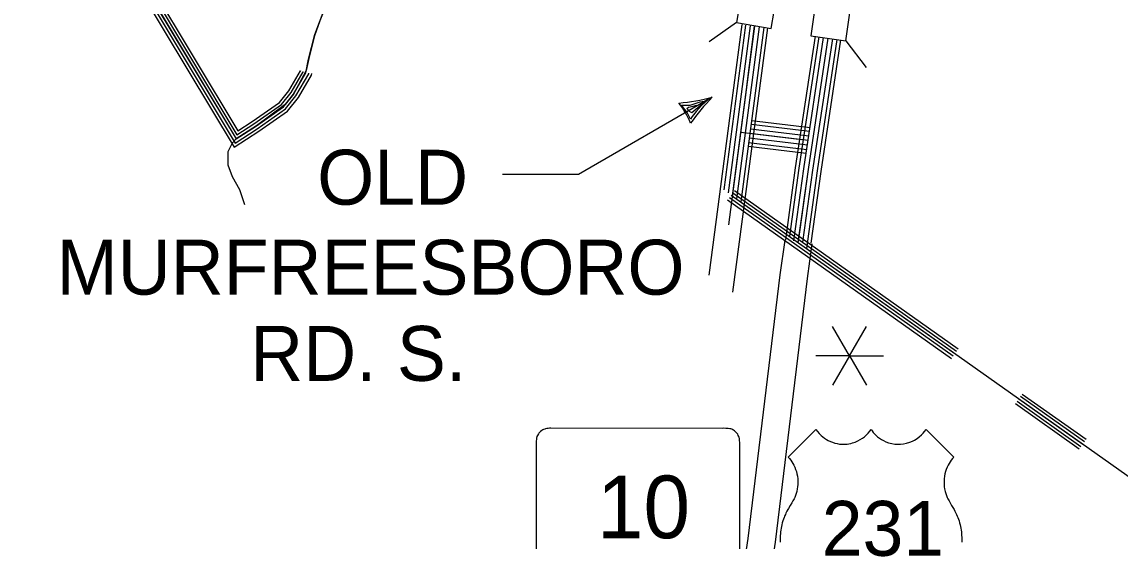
# Model space of a CAD drawing. Extents: x 1788175 to 1969470, y 584502 to 738744.
# Drawn here: x 1855547 to 1862951, y 608583 to 612080 of the extents above; entities that cross this region are included whole.
import ezdxf

# ---------------------------------------------------------------- set-up
doc = ezdxf.new("R2010")
doc.units = 0
for name, color, linetype in [('DESIGN - ROW - Right-of-Way and Easement Labels', 7, 'Continuous'), ('DESIGN - ROW - Slope Lines', 7, 'Continuous'), ('DESIGN - TRAFFIC CONTROL PERMANENT - Signalization', 7, 'Continuous'), ('DESIGN - TRANSPORTATION - Text', 7, 'Continuous'), ('SURVEY - CENTERLINE - Preliminary Text', 7, 'Continuous'), ('SURVEY - DRAINAGE - Bridge Deck with Text', 7, 'Continuous'), ('SURVEY - DRAINAGE - Natural Features', 7, 'Continuous'), ('SURVEY - DRAINAGE - Storm Sewer', 7, 'Continuous'), ('SURVEY - TRANSPORTATION - Roads', 7, 'Continuous')]:
    doc.layers.add(name, color=color, linetype=linetype)

msp = doc.modelspace()

# ---------------------------------------------------------------- linework, layer by layer
at = {"layer": 'DESIGN - ROW - Right-of-Way and Easement Labels'}
for p, q in [((1860032.5, 611470.7), (1859993.1, 611520)), ((1859993.1, 611520), (1860053.3, 611519.4)), ((1860029.1, 611495.6), (1860040.9, 611504.9)), ((1860048.8, 611476.4), (1860029.1, 611495.6)), ((1860040.9, 611504.9), (1860073.2, 611512.5)), ((1860053.3, 611519.4), (1860120.4, 611541)), ((1860160.3, 611548.1), (1860063.5, 611467.8)), ((1860073.2, 611512.5), (1860097.5, 611519.2)), ((1860127.5, 611515.8), (1860092.4, 611477.1)), ((1860120.4, 611541), (1860160.3, 611548.1)), ((1860120.4, 611541), (1860160.3, 611548.1)), ((1860120.4, 611541), (1860160.3, 611548.1)), ((1860170.7, 611555.4), (1860127.5, 611515.8)), ((1860170.7, 611555.4), (1860127.5, 611515.8)), ((1860170.7, 611555.4), (1860127.5, 611515.8)), ((1860054.8, 611423.7), (1860032.5, 611470.7)), ((1860063.5, 611467.8), (1860048.8, 611476.4)), ((1860065.1, 611441.8), (1860054.8, 611423.7)), ((1860092.4, 611477.1), (1860065.1, 611441.8))]:
    msp.add_line(p, q, dxfattribs=at)
msp.add_lwpolyline([(1860201.2, 611572.9), (1859299.7, 611051.8), (1858787.8, 611051.8)], dxfattribs=at)
for centre, radius, start, end in [((1859849, 612913.8), 1386.4, 275.27927, 284.71781), ((1861313.8, 610490.5), 1552.3, 135.78757, 144.21535), ((1859559.6, 611202.4), 532.3, 21.5708, 38.4292)]:
    msp.add_arc(centre, radius, start, end, dxfattribs=at)
at = {"layer": 'DESIGN - ROW - Slope Lines'}
msp.add_line((1859013.7, 609240.6), (1859013.7, 608408.8), dxfattribs=at)
for points in [[(1860386.5, 609230.1), (1860386.4, 609237.9), (1860386.2, 609246), (1860385.2, 609260.6), (1860383.9, 609271), (1860382.1, 609281.8), (1860380, 609287.8), (1860376.9, 609294.4), (1860372.5, 609301.9), (1860367.1, 609309.3), (1860362.3, 609314.7), (1860356.4, 609320.3), (1860351.7, 609324.1), (1860345.3, 609328.6), (1860340.3, 609331.5), (1860332, 609335.5), (1860325.9, 609337.7), (1860318.7, 609339.1), (1860309.4, 609340.5), (1860301.3, 609341.3), (1860292.6, 609341.8), (1860280.3, 609342), (1860270.9, 609341.3), (1859113.6, 609342), (1859104.2, 609342), (1859094, 609341.3), (1859084.8, 609340.2), (1859075.7, 609338.5), (1859071.5, 609337.2), (1859064.2, 609334.1), (1859057.8, 609330.8), (1859052.6, 609327.5), (1859043.6, 609320.7), (1859037.5, 609314.9), (1859032.4, 609309), (1859028.5, 609303.7), (1859022.8, 609294.1), (1859019.4, 609286.8), (1859017.4, 609281.6), (1859016.7, 609277.8), (1859016.2, 609274.5), (1859015.4, 609267.3), (1859014.3, 609257.9), (1859013.8, 609250.1), (1859013.7, 609243.3), (1859013.7, 609225.4)], [(1860276.6, 608299.5), (1860297.3, 608299.8), (1860314.3, 608300.1), (1860324.5, 608302.5), (1860336.8, 608307.3), (1860348, 608313.7), (1860356.9, 608320.6), (1860365, 608328.6), (1860371.2, 608336.5), (1860377.2, 608346.3), (1860380.8, 608354), (1860383.4, 608361.1), (1860385, 608368.7), (1860385.8, 608376.9), (1860386.1, 608386.9), (1860386.5, 608410.2), (1860386.5, 609230.1)]]:
    msp.add_lwpolyline(points, dxfattribs=at)
at = {"layer": 'DESIGN - TRAFFIC CONTROL PERMANENT - Signalization'}
for q in [(1861012.6, 610027.6), (1861240.7, 610027.6), (1860898.5, 609830), (1861012.6, 609632.5), (1861240.7, 609632.5), (1861354.7, 609830)]:
    msp.add_line((1861126.6, 609830), q, dxfattribs=at)
at = {"layer": 'DESIGN - TRANSPORTATION - Text'}
for points in [[(1857587.1, 612166.7), (1857555.9, 612086.3), (1857518.3, 611987), (1857484.5, 611854.2), (1857464.1, 611752.5), (1857376.7, 611592.5), (1857321.7, 611522.6), (1857127.3, 611379.3), (1856990.4, 611293.4)], [(1857050, 610847.4), (1857016.3, 610948.3), (1856967.4, 611036.3), (1856938.1, 611114.5), (1856938.1, 611207.4), (1856967.4, 611266.1), (1856990.4, 611293.4)]]:
    msp.add_lwpolyline(points, dxfattribs=at)
at = {"layer": 'SURVEY - CENTERLINE - Preliminary Text'}
for points in [[(1860696.2, 610612.9), (1860763.3, 611097.9), (1860896.5, 611983.1)], [(1860724.3, 610635.7), (1860787.8, 611094.4), (1860920.9, 611979.6)], [(1860751.4, 610605.3), (1860818.5, 611089.9), (1860951.6, 611975.2)], [(1860781.4, 610595.9), (1860849.1, 611085.5), (1860982.3, 611970.8)], [(1860782.1, 610601), (1860849.1, 611085.5), (1860982.3, 611970.8)], [(1860812.8, 610596.8), (1860879.8, 611081.1), (1861013, 611966.4)], [(1860838, 610552.7), (1860910.5, 611076.6), (1861043.7, 611962)], [(1860869, 610589), (1860936, 611073), (1861069.1, 611958.4)], [(1860343.9, 608007.1), (1860373.1, 608138.9), (1860443.6, 608599.4), (1860659.2, 610374.9), (1860691.6, 610609.1)], [(1860524.5, 607967), (1860555.1, 608104.9), (1860626.9, 608574.3), (1860842.7, 610351), (1860874.9, 610583.8)]]:
    msp.add_lwpolyline(points, dxfattribs=at)
at = {"layer": 'SURVEY - DRAINAGE - Bridge Deck with Text'}
for points in [[(1860712.9, 609148.6), (1860900.3, 609335), (1860910.1, 609321.3), (1860922.4, 609306.5), (1860934.5, 609294.3), (1860945.7, 609284.5), (1860958, 609275.1), (1860970.9, 609266.7), (1860983.3, 609259.7), (1860997.8, 609252.7), (1861010.9, 609247.6), (1861027.3, 609242.4), (1861042.9, 609238.7), (1861059.4, 609236.1), (1861077.1, 609234.7), (1861085.1, 609234.5), (1861093.2, 609234.6), (1861101.1, 609235), (1861111.2, 609235.9), (1861121.6, 609237.4), (1861135.1, 609240), (1861147.6, 609243.2), (1861165.7, 609249.4), (1861183, 609256.9), (1861199.5, 609265.8), (1861213.4, 609274.8), (1861227.1, 609285.3), (1861240.4, 609297.2), (1861252.4, 609309.9), (1861263.6, 609323.8), (1861271.5, 609335), (1861278.4, 609325.1), (1861287.1, 609313.9), (1861295.1, 609304.9), (1861304.4, 609295.5), (1861316.1, 609285.1), (1861328.5, 609275.6), (1861341.6, 609267), (1861355.3, 609259.3), (1861371.2, 609251.8), (1861389.9, 609244.9), (1861411.1, 609239.3), (1861432, 609235.9), (1861450.1, 609234.6), (1861469.9, 609234.8), (1861490.1, 609236.9), (1861510.3, 609241), (1861532.6, 609247.8), (1861550.4, 609255.1), (1861564.9, 609262.5), (1861581.9, 609273), (1861596.1, 609283.6), (1861612, 609297.6), (1861622.7, 609308.9), (1861632.6, 609320.8), (1861642.6, 609335), (1861829.4, 609148.6)], [(1860712.9, 609148.6), (1860722, 609138), (1860730.2, 609127.3), (1860737.8, 609116.1), (1860744.1, 609105.8), (1860750.9, 609093.4), (1860757.4, 609079.5), (1860763.1, 609065.4), (1860768.2, 609050), (1860772, 609035.6), (1860775.2, 609019.6), (1860777.5, 609001.9), (1860778.6, 608980.2), (1860778.2, 608963.8), (1860776.8, 608947.8), (1860774.7, 608933.8), (1860770.8, 608915.6), (1860766.9, 608901.8), (1860762.4, 608888.7), (1860757.4, 608876.6), (1860752.7, 608866.2), (1860744.9, 608852.4), (1860737.6, 608839.9), (1860727.2, 608822.2), (1860714.3, 608801.1), (1860710.6, 608795.2), (1860704.7, 608784.1), (1860698.1, 608771), (1860694, 608761.8), (1860689.2, 608750.5), (1860685.1, 608740.2), (1860681.2, 608729.2), (1860677.3, 608717.5), (1860673.6, 608704.9), (1860670.1, 608691.5), (1860667.6, 608680.3), (1860665.3, 608668.3), (1860663.3, 608656.3), (1860661.6, 608643.6), (1860660.4, 608632), (1860659.6, 608620.5), (1860659.1, 608609.6), (1860658.9, 608598.5), (1860659.1, 608586), (1860659.5, 608574.4)], [(1861829.4, 609148.6), (1861820.3, 609138), (1861812.1, 609127.3), (1861804.5, 609116.1), (1861798.2, 609105.8), (1861791.4, 609093.4), (1861784.8, 609079.5), (1861779.2, 609065.4), (1861774.1, 609050), (1861770.3, 609035.6), (1861767.1, 609019.6), (1861764.8, 609001.9), (1861763.7, 608980.2), (1861764.1, 608963.8), (1861765.5, 608947.8), (1861767.5, 608933.8), (1861771.5, 608915.6), (1861775.4, 608901.8), (1861779.9, 608888.7), (1861784.8, 608876.6), (1861789.6, 608866.2), (1861797.4, 608852.4), (1861804.6, 608839.9), (1861815.1, 608822.2), (1861828, 608801.1), (1861831.7, 608795.2), (1861837.6, 608784.1), (1861844.2, 608771), (1861848.3, 608761.8), (1861853.1, 608750.5), (1861857.2, 608740.2), (1861861.1, 608729.2), (1861865, 608717.5), (1861868.7, 608704.9), (1861872.2, 608691.5), (1861874.7, 608680.3), (1861877, 608668.3), (1861879, 608656.3), (1861880.7, 608643.6), (1861881.9, 608632), (1861882.7, 608620.5), (1861883.2, 608609.6), (1861883.4, 608598.5), (1861883.2, 608586), (1861882.8, 608574.4)]]:
    msp.add_lwpolyline(points, dxfattribs=at)
at = {"layer": 'SURVEY - DRAINAGE - Natural Features'}
for points in [[(1853662, 616834.5), (1856990, 611292.1), (1857120.9, 611376.5), (1857310.4, 611508.2), (1857377.4, 611593.3), (1857461.1, 611736.3), (1857478.3, 611830), (1857520.4, 611995.5), (1857585.2, 612161.5)], [(1856380.1, 612307.9), (1856990, 611292.1), (1857120.9, 611376.5), (1857310.4, 611508.2), (1857377.4, 611593.3), (1857461.1, 611736.3), (1857461.6, 611739)], [(1856397.3, 612318.2), (1856996.6, 611320.1), (1857109.8, 611393.1), (1857296.5, 611522.9), (1857360.8, 611604.6), (1857442.1, 611743.4), (1857442, 611742.6)], [(1856413.6, 612327.9), (1857002.7, 611346.7), (1857099.2, 611408.9), (1857283.3, 611536.9), (1857345.1, 611615.4), (1857424, 611750.1), (1857423.3, 611746)], [(1856345.8, 612287.3), (1856977, 611236.1), (1857143.2, 611343.3), (1857338.1, 611478.7), (1857410.5, 611570.8), (1857499.2, 611722.1), (1857501, 611731.8)], [(1856363, 612297.6), (1856983.5, 611264.1), (1857132.1, 611359.9), (1857324.2, 611493.5), (1857393.9, 611582), (1857480.2, 611729.2), (1857481.3, 611735.4)], [(1860316.5, 610897), (1861825.2, 609829.7)], [(1860328, 610913.3), (1865793.5, 607047), (1866011.1, 606883.2), (1873665.3, 601405.6)], [(1860328, 610913.3), (1861836.7, 609846.1)], [(1860339.6, 610929.6), (1861848.3, 609862.4)], [(1860350.6, 610945.1), (1861859.2, 609877.9)], [(1860304.9, 610880.6), (1861813.6, 609813.4)], [(1862290.3, 609573), (1862721.3, 609268)], [(1862244.7, 609508.5), (1862675.7, 609203.5)], [(1862256.2, 609524.8), (1862687.3, 609219.9)], [(1862267.8, 609541.1), (1862698.8, 609236.2)], [(1862279.3, 609557.5), (1862710.4, 609252.5)]]:
    msp.add_lwpolyline(points, dxfattribs=at)
at = {"layer": 'SURVEY - DRAINAGE - Storm Sewer'}
for p, q in [((1860364.5, 612076.5), (1860179.3, 611945)), ((1860364.5, 612076.5), (1860179.3, 611945)), ((1860364.5, 612076.5), (1860179.3, 611945)), ((1861102, 611953.7), (1861238.3, 611772))]:
    msp.add_line(p, q, dxfattribs=at)
for points in [[(1860404.3, 612310.7), (1860364.5, 612076.5), (1860598.7, 612036.7), (1860638.5, 612270.9)], [(1860900.4, 612222.5), (1860866.8, 611987.3), (1861102, 611953.7), (1861135.6, 612188.9)]]:
    msp.add_lwpolyline(points, close=True, dxfattribs=at)
at = {"layer": 'SURVEY - TRANSPORTATION - Roads'}
for points in [[(1860399.8, 612062.1), (1860177.2, 610373.3)], [(1860425.3, 612058.7), (1860278.9, 610948.1)], [(1860456, 612054.7), (1860307.5, 610927.8)], [(1860486.7, 612050.6), (1860310.5, 610713)], [(1860486.7, 612050.6), (1860336.1, 610907.6)], [(1860572.7, 612039.3), (1860338.1, 610259.4)], [(1860517.5, 612046.6), (1860364.7, 610887.4)], [(1860548.2, 612042.5), (1860393.3, 610867.1)], [(1860433.4, 611645.5), (1860486.7, 612050.6)], [(1860465.6, 611415.9), (1860860.3, 611368.4)], [(1860392.7, 611337.4), (1860805.2, 611287.7)], [(1860458.4, 611360.7), (1860852, 611313.3)], [(1860462.4, 611391.4), (1860856.7, 611343.9)], [(1860446.2, 611268.5), (1860838.2, 611221.3)], [(1860450.3, 611299.2), (1860842.8, 611251.9)], [(1860454.3, 611330), (1860847.4, 611282.6)], [(1860442.8, 611243), (1860834.4, 611195.8)]]:
    msp.add_lwpolyline(points, dxfattribs=at)

# ---------------------------------------------------------------- texts
at = {"layer": 'DESIGN - ROW - Right-of-Way and Easement Labels'}
for s, height, p in [('OLD', 370, (1857537.5, 610848.6)), ('MURFREESBORO', 369.999, (1855780.6, 610242.4)), ('RD. S.', 370, (1857085.4, 609661.7))]:
    msp.add_text(s, height=height, dxfattribs=at).set_placement(p)
at = {"layer": 'DESIGN - ROW - Slope Lines'}
msp.add_text('10', height=422.4, dxfattribs=at).set_placement((1859423.3, 608601.2))
at = {"layer": 'SURVEY - DRAINAGE - Bridge Deck with Text'}
msp.add_text('231', height=369.6, dxfattribs=at).set_placement((1860939.5, 608483.1))

doc.saveas('drawing.dxf')
